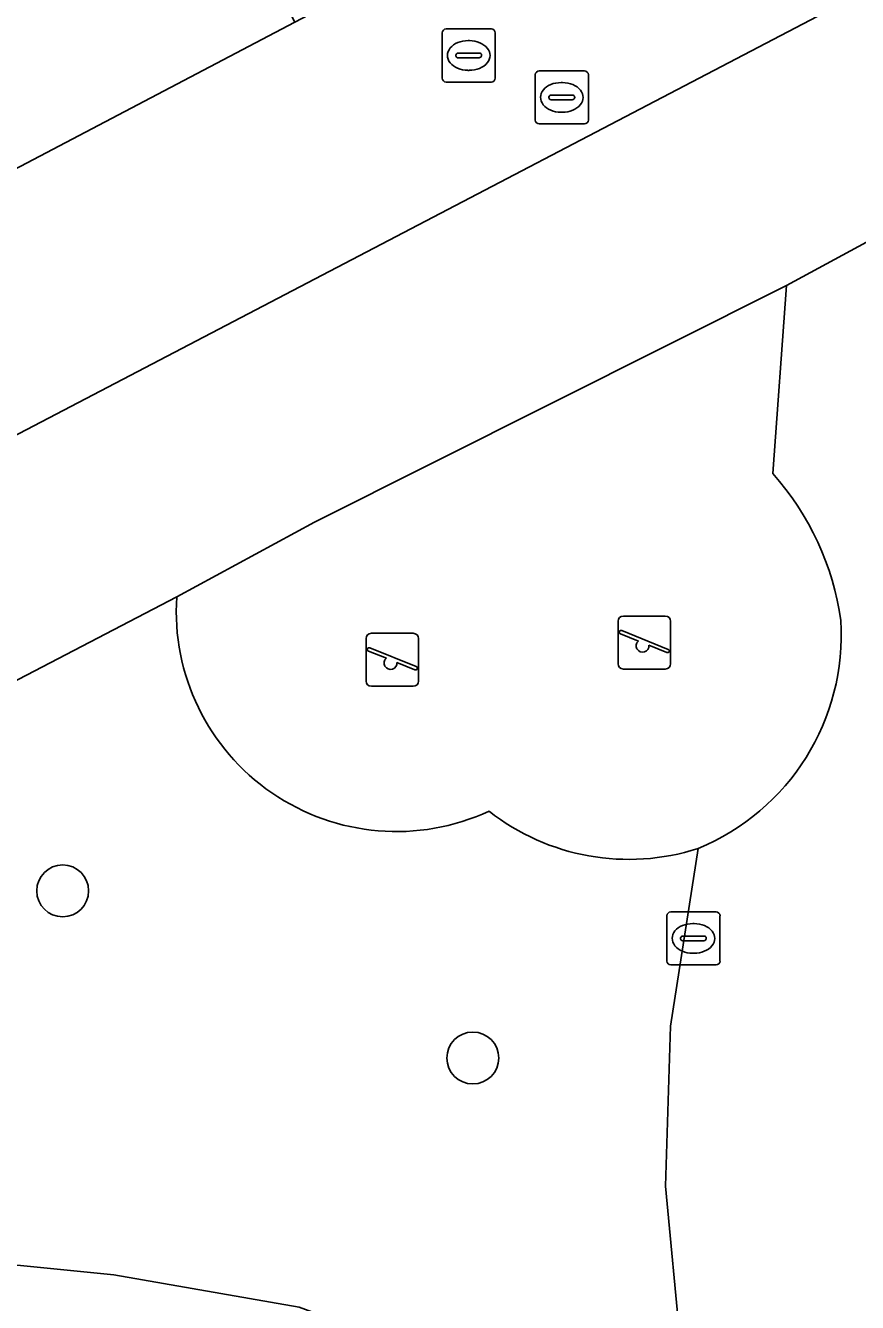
# Model space of a CAD drawing. Extents: x 163008 to 163854, y 382777 to 383982.
# Drawn here: x 163479.41 to 163495.08, y 383571.89 to 383595.95 of the extents above; entities that cross this region are included whole.
import ezdxf

# ---------------------------------------------------------------- set-up
doc = ezdxf.new("R2010")
doc.units = 0
for name, color, linetype in [('IMGEO_Boom', 7, 'Continuous'), ('IMGEO_Groenvoorziening', 7, 'Continuous'), ('IMGEO_Hek', 7, 'Continuous'), ('IMGEO_Kolk', 7, 'Continuous'), ('IMGEO_Rijbaan_lokaal_open', 7, 'Continuous'), ('IMGEO_Rioolput', 7, 'Continuous'), ('IMGEO_Speelvoorziening', 7, 'Continuous'), ('IMGEO_Terreindeel_zand', 7, 'Continuous'), ('IMGEO_Voetpad_open', 7, 'Continuous')]:
    doc.layers.add(name, color=color, linetype=linetype)

msp = doc.modelspace()

# ---------------------------------------------------------------- linework, layer by layer
at = {"layer": 'IMGEO_Boom'}
for centre in [(163480.108, 383579.643), (163487.835, 383576.493)]:
    msp.add_circle(centre, 0.489, dxfattribs=at)
at = {"layer": 'IMGEO_Groenvoorziening'}
for points in [[(163482.256, 383585.184), (163476.288, 383582.075), (163476.196, 383581.956), (163476.648, 383581.114), (163478.041, 383577.472), (163478.176, 383576.276), (163477.901, 383574.221), (163477.476, 383572.762), (163481.07, 383572.405), (163484.566, 383571.797), (163487.454, 383570.736)], [(163491.563, 383568.656), (163492.83, 383568.018), (163492.285, 383569.185), (163491.745, 383571.09), (163491.465, 383574.077), (163491.559, 383577.09), (163492.078, 383580.441)]]:
    msp.add_lwpolyline(points, dxfattribs=at)
for centre, radius, start, end in [((163486.398, 383584.912), 4.151, 176.2477, 294.827), ((163490.773, 383584.502), 4.266, 231.9068, 287.8166)]:
    msp.add_arc(centre, radius, start, end, dxfattribs=at)
at = {"layer": 'IMGEO_Hek'}
for points in [[(163493.744, 383591.049), (163502.183, 383595.625)], [(163484.853, 383586.589), (163493.744, 383591.049)], [(163482.256, 383585.184), (163484.853, 383586.589)], [(163476.288, 383582.075), (163482.256, 383585.184)]]:
    msp.add_lwpolyline(points, dxfattribs=at)
at = {"layer": 'IMGEO_Kolk'}
for p, q in [((163489.011, 383594.171), (163489.011, 383595.023)), ((163489.086, 383595.097), (163489.938, 383595.097)), ((163490.012, 383595.023), (163490.012, 383594.171)), ((163489.499, 383594.877), (163489.524, 383594.877)), ((163489.27, 383594.591), (163489.27, 383594.603)), ((163489.708, 383594.554), (163489.31, 383594.554)), ((163489.313, 383594.64), (163489.711, 383594.64)), ((163489.754, 383594.603), (163489.754, 383594.591)), ((163489.522, 383594.317), (163489.497, 383594.317)), ((163489.938, 383594.097), (163489.086, 383594.097)), ((163491.491, 383578.321), (163491.491, 383579.173)), ((163491.566, 383579.247), (163492.418, 383579.247)), ((163492.492, 383579.173), (163492.492, 383578.321)), ((163491.979, 383579.027), (163492.004, 383579.027)), ((163491.75, 383578.741), (163491.75, 383578.753)), ((163492.188, 383578.704), (163491.79, 383578.704)), ((163491.793, 383578.79), (163492.191, 383578.79)), ((163492.234, 383578.753), (163492.234, 383578.741)), ((163492.002, 383578.467), (163491.977, 383578.467)), ((163492.418, 383578.247), (163491.566, 383578.247))]:
    msp.add_line(p, q, dxfattribs=at)
for points in [[(163489.011, 383594.171), (163489.011, 383595.023)], [(163489.086, 383595.097), (163489.938, 383595.097)], [(163490.012, 383595.023), (163490.012, 383594.171)], [(163489.938, 383594.097), (163489.086, 383594.097)], [(163491.491, 383578.321), (163491.491, 383579.173)], [(163491.566, 383579.247), (163492.418, 383579.247)], [(163492.492, 383579.173), (163492.492, 383578.321)], [(163492.418, 383578.247), (163491.566, 383578.247)]]:
    msp.add_lwpolyline(points, dxfattribs=at)
for centre, radius, start, end in [((163489.088, 383595.021), 0.0765, 91.552, 178.448), ((163489.088, 383595.021), 0.0765, 91.552, 178.448), ((163489.936, 383595.021), 0.0765, 1.552, 88.448), ((163489.936, 383595.021), 0.0765, 1.552, 88.448), ((163489.31, 383594.6), 0.0403, 85.8775, 175.7526), ((163489.307, 383594.59), 0.0366, 178.938, 274.7102), ((163489.711, 383594.597), 0.043, 264.8664, 352.4533), ((163489.715, 383594.602), 0.0386, 1.7309, 96.639), ((163489.088, 383594.173), 0.0765, 181.552, 268.448), ((163489.088, 383594.173), 0.0765, 181.552, 268.448), ((163489.936, 383594.173), 0.0765, 271.552, 358.448), ((163489.936, 383594.173), 0.0765, 271.552, 358.448), ((163491.568, 383579.171), 0.0765, 91.552, 178.448), ((163491.568, 383579.171), 0.0765, 91.552, 178.448), ((163492.416, 383579.171), 0.0765, 1.552, 88.448), ((163492.416, 383579.171), 0.0765, 1.552, 88.448), ((163491.79, 383578.75), 0.0403, 85.8775, 175.7526), ((163491.787, 383578.74), 0.0366, 178.938, 274.7102), ((163492.191, 383578.747), 0.043, 264.8664, 352.4533), ((163492.195, 383578.752), 0.0386, 1.7309, 96.639), ((163491.568, 383578.323), 0.0765, 181.552, 268.448), ((163491.568, 383578.323), 0.0765, 181.552, 268.448), ((163492.416, 383578.323), 0.0765, 271.552, 358.448), ((163492.416, 383578.323), 0.0765, 271.552, 358.448)]:
    msp.add_arc(centre, radius, start, end, dxfattribs=at)
for centre, major_axis, ratio, start_param, end_param in [((163489.498, 383594.597), (-0.387, 0.002), 0.722429, 4.712389, 7.853982), ((163489.523, 383594.597), (-0.39, 0.002), 0.717154, 1.570796, 4.712389), ((163491.978, 383578.747), (-0.387, 0.002), 0.722429, 4.712389, 7.853982), ((163492.003, 383578.747), (-0.39, 0.002), 0.717154, 1.570796, 4.712389)]:
    msp.add_ellipse(centre, major_axis=major_axis, ratio=ratio, start_param=start_param, end_param=end_param, dxfattribs=at)
at = {"layer": 'IMGEO_Rijbaan_lokaal_open'}
msp.add_lwpolyline([(163499.428, 383598.796), (163497.431, 383602.792), (163496.842, 383602.483), (163495.76, 383601.925), (163493.883, 383600.952), (163489.839, 383598.828), (163488.5, 383598.125), (163484.483, 383596.015), (163476.959, 383592.064), (163479.039, 383588.133), (163479.288, 383588.263), (163498.927, 383598.534)], close=True, dxfattribs=at)
at = {"layer": 'IMGEO_Rioolput'}
for p, q in [((163487.332, 383595.887), (163488.184, 383595.887)), ((163487.257, 383594.961), (163487.257, 383595.813)), ((163487.745, 383595.667), (163487.77, 383595.667)), ((163488.258, 383595.813), (163488.258, 383594.961)), ((163487.559, 383595.43), (163487.957, 383595.43)), ((163487.516, 383595.381), (163487.516, 383595.393)), ((163487.954, 383595.344), (163487.556, 383595.344)), ((163488, 383595.393), (163488, 383595.381)), ((163487.768, 383595.107), (163487.743, 383595.107)), ((163488.184, 383594.887), (163487.332, 383594.887))]:
    msp.add_line(p, q, dxfattribs=at)
for points in [[(163487.332, 383595.887), (163488.184, 383595.887)], [(163487.257, 383594.961), (163487.257, 383595.813)], [(163488.258, 383595.813), (163488.258, 383594.961)], [(163488.184, 383594.887), (163487.332, 383594.887)]]:
    msp.add_lwpolyline(points, dxfattribs=at)
for centre, radius, start, end in [((163487.334, 383595.811), 0.0765, 91.552, 178.448), ((163487.334, 383595.811), 0.0765, 91.552, 178.448), ((163488.182, 383595.811), 0.0765, 1.552, 88.448), ((163488.182, 383595.811), 0.0765, 1.552, 88.448), ((163487.556, 383595.39), 0.0403, 85.8775, 175.7526), ((163487.961, 383595.392), 0.0386, 1.7309, 96.639), ((163487.553, 383595.38), 0.0366, 178.938, 274.7102), ((163487.957, 383595.387), 0.043, 264.8664, 352.4533), ((163487.334, 383594.963), 0.0765, 181.552, 268.448), ((163487.334, 383594.963), 0.0765, 181.552, 268.448), ((163488.182, 383594.963), 0.0765, 271.552, 358.448), ((163488.182, 383594.963), 0.0765, 271.552, 358.448)]:
    msp.add_arc(centre, radius, start, end, dxfattribs=at)
for centre, major_axis, ratio, start_param, end_param in [((163487.744, 383595.387), (-0.387, 0.002), 0.722429, 4.712389, 7.853982), ((163487.769, 383595.387), (-0.39, 0.002), 0.717154, 1.570796, 4.712389)]:
    msp.add_ellipse(centre, major_axis=major_axis, ratio=ratio, start_param=start_param, end_param=end_param, dxfattribs=at)
at = {"layer": 'IMGEO_Speelvoorziening'}
for p, q in [((163490.671, 383584.823), (163491.461, 383584.823)), ((163491.461, 383584.823), (163490.671, 383584.823)), ((163490.571, 383583.923), (163490.571, 383584.723)), ((163490.571, 383584.723), (163490.571, 383583.923)), ((163491.561, 383584.723), (163491.561, 383583.923)), ((163491.561, 383583.923), (163491.561, 383584.723)), ((163485.823, 383583.598), (163485.823, 383584.398)), ((163485.823, 383584.398), (163485.823, 383583.598)), ((163485.923, 383584.498), (163486.713, 383584.498)), ((163486.713, 383584.498), (163485.923, 383584.498)), ((163486.813, 383584.398), (163486.813, 383583.598)), ((163486.813, 383583.598), (163486.813, 383584.398)), ((163490.954, 383584.351), (163490.615, 383584.488)), ((163490.64, 383584.548), (163491.516, 383584.195)), ((163486.206, 383584.026), (163485.867, 383584.163)), ((163485.892, 383584.223), (163486.768, 383583.87)), ((163491.492, 383584.135), (163491.152, 383584.272)), ((163486.744, 383583.81), (163486.404, 383583.947)), ((163491.461, 383583.823), (163490.671, 383583.823)), ((163490.671, 383583.823), (163491.461, 383583.823)), ((163486.713, 383583.498), (163485.923, 383583.498)), ((163485.923, 383583.498), (163486.713, 383583.498))]:
    msp.add_line(p, q, dxfattribs=at)
for centre, radius, start, end in [((163490.671, 383584.723), 0.1, 90, 180), ((163490.671, 383584.723), 0.1, 90, 180), ((163491.461, 383584.723), 0.1, 0, 90), ((163491.461, 383584.723), 0.1, 360, 90), ((163485.923, 383584.398), 0.1, 90, 180), ((163485.923, 383584.398), 0.1, 90, 180), ((163486.713, 383584.398), 0.1, 0, 90), ((163486.713, 383584.398), 0.1, 360, 90), ((163490.628, 383584.518), 0.0327, 68.078, 248.078), ((163491.033, 383584.261), 0.12, 130.9928, 5.1632), ((163485.88, 383584.193), 0.0327, 68.078, 248.078), ((163491.504, 383584.165), 0.0327, 248.078, 68.078), ((163486.285, 383583.936), 0.12, 130.9928, 5.1632), ((163486.756, 383583.84), 0.0327, 248.078, 68.078), ((163490.671, 383583.923), 0.1, 180, 270), ((163490.671, 383583.923), 0.1, 180, 270), ((163491.461, 383583.923), 0.1, 270, 0), ((163491.461, 383583.923), 0.1, 270, 0), ((163485.923, 383583.598), 0.1, 180, 270), ((163485.923, 383583.598), 0.1, 180, 270), ((163486.713, 383583.598), 0.1, 270, 0), ((163486.713, 383583.598), 0.1, 270, 0)]:
    msp.add_arc(centre, radius, start, end, dxfattribs=at)
at = {"layer": 'IMGEO_Terreindeel_zand'}
msp.add_lwpolyline([(163493.487, 383587.506), (163493.744, 383591.049), (163484.853, 383586.589), (163482.256, 383585.184)], dxfattribs=at)
for centre, radius, start, end in [((163489.548, 383583.999), 5.274, 8.0697, 41.6826), ((163486.398, 383584.912), 4.151, 176.2477, 294.827), ((163490.418, 383584.473), 4.36, 292.3765, 3.5026), ((163490.773, 383584.502), 4.266, 231.9068, 287.8166)]:
    msp.add_arc(centre, radius, start, end, dxfattribs=at)
at = {"layer": 'IMGEO_Voetpad_open'}
for points in [[(163474.824, 383581.222), (163476.288, 383582.075), (163482.256, 383585.184), (163484.853, 383586.589), (163493.744, 383591.049), (163502.183, 383595.625), (163516.226, 383602.973), (163529.922, 383610.418), (163534.324, 383612.811), (163534.692, 383613.011), (163536.02, 383613.7), (163536.37, 383613.881), (163544.838, 383618.349), (163574.482, 383633.9), (163578.714, 383636.107), (163584.249, 383637.806)], [(163506.027, 383581.213), (163506.636, 383581.369), (163506.581, 383581.585), (163507.326, 383581.863), (163506.164, 383586.376), (163505.398, 383586.171), (163503.693, 383592.807), (163515.584, 383595.896), (163515.797, 383595.09), (163519.011, 383595.942), (163516.99, 383600.191), (163510.812, 383596.937), (163510.72, 383597.092), (163516.911, 383600.361), (163517.417, 383600.622), (163517.489, 383600.66), (163517.049, 383601.465), (163516.226, 383602.973), (163502.183, 383595.625), (163493.744, 383591.049), (163493.487, 383587.506)], [(163472.21, 383589.602), (163475.602, 383591.351), (163476.959, 383592.064), (163484.483, 383596.015), (163483.674, 383597.625), (163487.689, 383599.71), (163488.5, 383598.125), (163489.839, 383598.828), (163489.018, 383600.406), (163493.039, 383602.527), (163493.883, 383600.952), (163495.76, 383601.925), (163496.842, 383602.483)], [(163498.927, 383598.534), (163479.288, 383588.263)], [(163481.07, 383572.405), (163477.476, 383572.762), (163477.901, 383574.221), (163478.176, 383576.276), (163478.041, 383577.472), (163476.648, 383581.114), (163476.196, 383581.956), (163476.288, 383582.075), (163474.824, 383581.222), (163475.652, 383579.449), (163475.781, 383579.174)], [(163492.078, 383580.441), (163491.559, 383577.09), (163491.465, 383574.077), (163491.745, 383571.09)], [(163487.454, 383570.736), (163484.566, 383571.797), (163481.07, 383572.405)]]:
    msp.add_lwpolyline(points, dxfattribs=at)
for centre, radius, start, end in [((163489.548, 383583.999), 5.274, 8.0697, 41.6826), ((163490.418, 383584.473), 4.36, 292.3765, 3.5026)]:
    msp.add_arc(centre, radius, start, end, dxfattribs=at)

doc.saveas('drawing.dxf')
